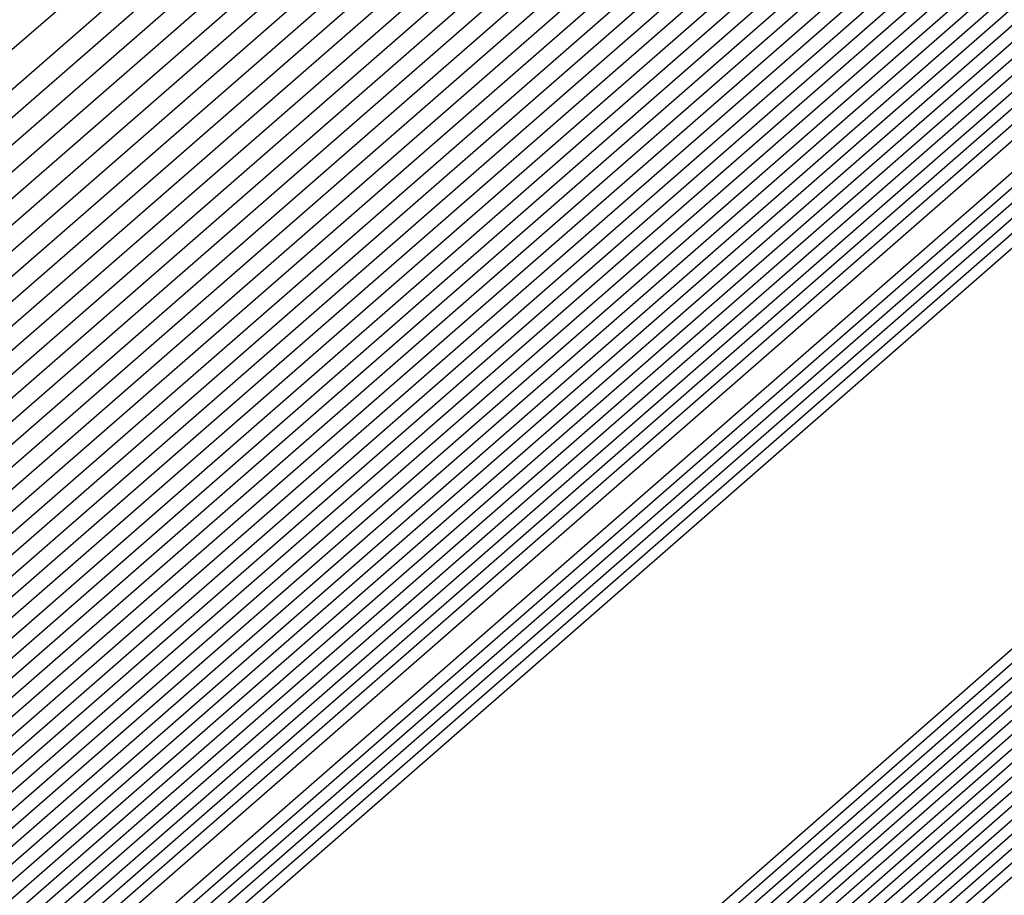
# Model space of a CAD drawing. Extents: x 3249832 to 3255657, y 13789405 to 13793316.
# Tile 997 of 1056: x 3253212.5262 to 3253212.5943, y 13791261.178 to 13791261.2385. Entities that reach past the tile are written whole.
import ezdxf

# ---------------------------------------------------------------- set-up
doc = ezdxf.new("R2010")
doc.units = 0
doc.header["$LTSCALE"] = 100
doc.header["$MEASUREMENT"] = 0
for name, color, linetype in [('GRATIO_03231_CON', 1, 'CONTINUOUS'), ('GRATIO_0323_ICON', 1, 'CONTINUOUS'), ('TARGETS_EAST', 7, 'CONTINUOUS')]:
    doc.layers.add(name, color=color, linetype=linetype)

# ---------------------------------------------------------------- blocks, each defined once
blk = doc.blocks.new('Gratio_032316_contours')
at = {"layer": 'GRATIO_03231_CON', "color": 1, "linetype": 'Continuous', "flags": 128}
for points in [[(3253179.550267, 13791232.395029), (3253186.874414, 13791238.770013), (3253201.477501, 13791251.518979), (3253219.208231, 13791267.007142), (3253234.457627, 13791280.32933), (3253243.000283, 13791287.791533), (3253246.145111, 13791290.544398), (3253246.584601, 13791290.949743), (3253247.021869, 13791291.379004), (3253250.202537, 13791294.242122), (3253258.882853, 13791301.95866), (3253274.442625, 13791315.738665), (3253292.755901, 13791331.954127), (3253308.320283, 13791345.767528)], [(3253180.165438, 13791232.938016), (3253187.284875, 13791239.131551), (3253201.725162, 13791251.736777), (3253219.339021, 13791267.122277), (3253234.513145, 13791280.378622), (3253243.016437, 13791287.806466), (3253246.146682, 13791290.546762), (3253246.583888, 13791290.950539), (3253247.016449, 13791291.376392), (3253250.166335, 13791294.21318), (3253258.763902, 13791301.857324), (3253274.176051, 13791315.507242), (3253292.315837, 13791331.569332), (3253307.732852, 13791345.251979)], [(3253180.780609, 13791233.481003), (3253187.695336, 13791239.493089), (3253201.972823, 13791251.954576), (3253219.469811, 13791267.237409), (3253234.568663, 13791280.427913), (3253243.03259, 13791287.821399), (3253246.148254, 13791290.549125), (3253246.583174, 13791290.951335), (3253247.01103, 13791291.37378), (3253250.130132, 13791294.184237), (3253258.64495, 13791301.755989), (3253273.909475, 13791315.27582), (3253291.875768, 13791331.184533), (3253307.145422, 13791344.736429)], [(3253181.395779, 13791234.02399), (3253188.105796, 13791239.854627), (3253202.220483, 13791252.172373), (3253219.600605, 13791267.352541), (3253234.62418, 13791280.477205), (3253243.048743, 13791287.836333), (3253246.149825, 13791290.551488), (3253246.582461, 13791290.952131), (3253247.00561, 13791291.371168), (3253250.09393, 13791294.155295), (3253258.525999, 13791301.654654), (3253273.642899, 13791315.044399), (3253291.435703, 13791330.799734), (3253306.557991, 13791344.22088)], [(3253182.62612, 13791235.109965), (3253188.926717, 13791240.577703), (3253202.715805, 13791252.60797), (3253219.862185, 13791267.582808), (3253234.735216, 13791280.575787), (3253243.08105, 13791287.8662), (3253246.152968, 13791290.556214), (3253246.581034, 13791290.953723), (3253246.994771, 13791291.365943), (3253250.021525, 13791294.09741), (3253258.288097, 13791301.451983), (3253273.109746, 13791314.581556), (3253290.555574, 13791330.03014), (3253305.383131, 13791343.18978)], [(3253183.241291, 13791235.652952), (3253189.337178, 13791240.939241), (3253202.963466, 13791252.825768), (3253219.992975, 13791267.69794), (3253234.790735, 13791280.625079), (3253243.097204, 13791287.881133), (3253246.154539, 13791290.558578), (3253246.58032, 13791290.954518), (3253246.989352, 13791291.363331), (3253249.985323, 13791294.068467), (3253258.169146, 13791301.350649), (3253272.843172, 13791314.350135), (3253290.115509, 13791329.645341), (3253304.7957, 13791342.67423)], [(3253189.747638, 13791241.300779), (3253203.211127, 13791253.043565), (3253220.123765, 13791267.813075), (3253234.846252, 13791280.67437), (3253243.113357, 13791287.896066), (3253246.15611, 13791290.560941), (3253246.579607, 13791290.955314), (3253246.983932, 13791291.360719), (3253249.94912, 13791294.039525), (3253258.050194, 13791301.249313), (3253272.576596, 13791314.118713), (3253289.67544, 13791329.260546), (3253304.208269, 13791342.15868)], [(3253190.158098, 13791241.662317), (3253203.458788, 13791253.261364), (3253220.254555, 13791267.928207), (3253234.90177, 13791280.723661), (3253243.129511, 13791287.911), (3253246.157681, 13791290.563304), (3253246.578894, 13791290.95611), (3253246.978513, 13791291.358107), (3253249.912918, 13791294.010583), (3253257.931243, 13791301.147978), (3253272.31002, 13791313.88729), (3253289.235376, 13791328.875747), (3253303.620839, 13791341.64313)], [(3253190.979019, 13791242.385393), (3253203.954109, 13791253.696959), (3253220.516135, 13791268.158471), (3253235.012806, 13791280.822244), (3253243.161817, 13791287.940867), (3253246.160824, 13791290.56803), (3253246.577467, 13791290.957702), (3253246.967674, 13791291.352882), (3253249.840514, 13791293.952698), (3253257.693341, 13791300.945308), (3253271.776867, 13791313.424447), (3253288.355246, 13791328.106153), (3253302.445978, 13791340.612031)], [(3253191.38948, 13791242.746931), (3253204.20177, 13791253.914758), (3253220.646925, 13791268.273606), (3253235.068324, 13791280.871536), (3253243.177971, 13791287.9558), (3253246.162395, 13791290.570393), (3253246.576753, 13791290.958498), (3253246.962254, 13791291.35027), (3253249.804311, 13791293.923755), (3253257.57439, 13791300.843972), (3253271.510293, 13791313.193026), (3253287.915181, 13791327.721354), (3253301.858547, 13791340.096481)], [(3253191.79994, 13791243.108469), (3253204.449431, 13791254.132556), (3253220.777718, 13791268.388738), (3253235.123841, 13791280.920827), (3253243.194124, 13791287.970733), (3253246.163966, 13791290.572756), (3253246.57604, 13791290.959294), (3253246.956835, 13791291.347658), (3253249.768109, 13791293.894813), (3253257.455439, 13791300.742638), (3253271.243717, 13791312.961604), (3253287.475113, 13791327.336555), (3253301.271117, 13791339.580931)], [(3253192.210401, 13791243.470007), (3253204.697094, 13791254.350353), (3253220.908508, 13791268.50387), (3253235.179359, 13791280.970118), (3253243.210278, 13791287.985667), (3253246.165538, 13791290.57512), (3253246.575327, 13791290.96009), (3253246.951415, 13791291.345046), (3253249.731907, 13791293.86587), (3253257.336487, 13791300.641302), (3253270.977141, 13791312.730183), (3253287.035048, 13791326.95176), (3253300.683687, 13791339.065381)], [(3253193.031322, 13791244.193083), (3253205.192416, 13791254.78595), (3253221.170088, 13791268.734137), (3253235.290395, 13791281.068701), (3253243.242584, 13791288.015534), (3253246.16868, 13791290.579846), (3253246.5739, 13791290.961682), (3253246.940576, 13791291.339821), (3253249.659502, 13791293.807986), (3253257.098584, 13791300.438633), (3253270.443991, 13791312.26734), (3253286.154919, 13791326.182162), (3253299.508825, 13791338.034281)], [(3253193.441782, 13791244.554621), (3253205.440077, 13791255.003749), (3253221.300878, 13791268.849269), (3253235.345913, 13791281.117993), (3253243.258738, 13791288.030467), (3253246.170251, 13791290.582209), (3253246.573186, 13791290.962478), (3253246.935157, 13791291.337209), (3253249.623299, 13791293.779043), (3253256.979633, 13791300.337297), (3253270.177414, 13791312.035917), (3253285.714854, 13791325.797367), (3253298.921395, 13791337.518731)], [(3253193.852242, 13791244.916159), (3253205.687737, 13791255.221545), (3253221.431668, 13791268.964404), (3253235.401431, 13791281.167285), (3253243.274891, 13791288.045401), (3253246.171823, 13791290.584572), (3253246.572473, 13791290.963274), (3253246.929737, 13791291.334597), (3253249.587097, 13791293.750101), (3253256.860682, 13791300.235963), (3253269.910838, 13791311.804496), (3253285.274785, 13791325.412568), (3253298.333965, 13791337.003182)], [(3253194.262703, 13791245.277697), (3253205.935398, 13791255.439344), (3253221.562458, 13791269.079536), (3253235.456949, 13791281.216576), (3253243.291045, 13791288.060334), (3253246.173394, 13791290.586935), (3253246.571759, 13791290.96407), (3253246.924318, 13791291.331985), (3253249.550895, 13791293.721158), (3253256.741731, 13791300.134627), (3253269.644262, 13791311.573074), (3253284.834721, 13791325.027769), (3253297.746534, 13791336.487632)], [(3253195.083624, 13791246.000773), (3253206.43072, 13791255.874939), (3253221.824042, 13791269.3098), (3253235.567984, 13791281.315159), (3253243.323351, 13791288.090201), (3253246.176536, 13791290.591662), (3253246.570333, 13791290.965662), (3253246.913479, 13791291.32676), (3253249.47849, 13791293.663273), (3253256.503828, 13791299.931957), (3253269.111112, 13791311.110231), (3253283.954591, 13791324.258175), (3253296.571673, 13791335.456532)], [(3253195.494084, 13791246.362311), (3253206.678381, 13791256.092738), (3253221.954832, 13791269.424935), (3253235.623502, 13791281.36445), (3253243.339505, 13791288.105134), (3253246.178108, 13791290.594025), (3253246.569619, 13791290.966458), (3253246.908059, 13791291.324148), (3253249.442288, 13791293.634331), (3253256.384877, 13791299.830622), (3253268.844536, 13791310.87881), (3253283.514522, 13791323.873376), (3253295.984243, 13791334.940982)], [(3253195.904545, 13791246.72385), (3253206.926042, 13791256.310537), (3253222.085622, 13791269.540067), (3253235.67902, 13791281.413742), (3253243.355658, 13791288.120068), (3253246.179679, 13791290.596388), (3253246.568906, 13791290.967254), (3253246.90264, 13791291.321536), (3253249.406086, 13791293.605388), (3253256.265926, 13791299.729286), (3253268.57796, 13791310.647389), (3253283.074458, 13791323.488581), (3253295.396812, 13791334.425433)], [(3253196.315006, 13791247.085387), (3253207.173703, 13791256.528333), (3253222.216412, 13791269.655199), (3253235.734538, 13791281.463033), (3253243.371812, 13791288.135001), (3253246.18125, 13791290.598751), (3253246.568192, 13791290.96805), (3253246.89722, 13791291.318923), (3253249.369883, 13791293.576446), (3253256.146975, 13791299.627952), (3253268.311383, 13791310.415965), (3253282.634393, 13791323.103782), (3253294.809381, 13791333.909882)], [(3253197.135926, 13791247.808464), (3253207.669026, 13791256.963931), (3253222.477992, 13791269.885466), (3253235.845573, 13791281.561616), (3253243.404119, 13791288.164868), (3253246.184393, 13791290.603478), (3253246.566766, 13791290.969641), (3253246.886381, 13791291.313699), (3253249.297479, 13791293.518561), (3253255.909072, 13791299.425281), (3253267.778233, 13791309.953122), (3253281.754263, 13791322.334186), (3253293.634521, 13791332.878783)], [(3253197.546387, 13791248.170001), (3253207.916687, 13791257.181729), (3253222.608782, 13791270.000598), (3253235.901092, 13791281.610907), (3253243.420272, 13791288.179801), (3253246.185964, 13791290.605841), (3253246.566052, 13791290.970437), (3253246.880961, 13791291.311087), (3253249.261276, 13791293.489619), (3253255.79012, 13791299.323946), (3253267.511657, 13791309.721701), (3253281.314195, 13791321.949389), (3253293.04709, 13791332.363233), (3253299.249481, 13791337.924149)], [(3253197.956848, 13791248.531539), (3253208.164348, 13791257.399526), (3253222.739572, 13791270.115733), (3253235.95661, 13791281.660199), (3253243.436425, 13791288.194735), (3253246.187535, 13791290.608204), (3253246.565339, 13791290.971233), (3253246.875542, 13791291.308475), (3253249.225074, 13791293.460676), (3253255.671169, 13791299.222611), (3253267.245081, 13791309.49028), (3253280.87413, 13791321.564592), (3253292.459659, 13791331.847683), (3253298.58416, 13791337.338764)], [(3253198.367308, 13791248.893077), (3253208.412009, 13791257.617324), (3253222.870366, 13791270.230865), (3253236.012127, 13791281.70949), (3253243.452579, 13791288.209668), (3253246.189106, 13791290.610567), (3253246.564625, 13791290.972029), (3253246.870122, 13791291.305862), (3253249.188871, 13791293.431734), (3253255.552218, 13791299.121275), (3253266.978505, 13791309.258858), (3253280.434065, 13791321.179793), (3253291.87223, 13791331.332133), (3253297.91884, 13791336.75338)], [(3253199.188229, 13791249.616153), (3253208.907331, 13791258.05292), (3253223.131946, 13791270.461129), (3253236.123163, 13791281.808073), (3253243.484885, 13791288.239535), (3253246.192249, 13791290.615293), (3253246.563198, 13791290.973621), (3253246.859283, 13791291.300638), (3253249.116467, 13791293.373849), (3253255.314316, 13791298.918606), (3253266.445354, 13791308.796014), (3253279.553936, 13791320.410199), (3253290.697368, 13791330.301034), (3253296.588198, 13791335.582612)], [(3253199.598689, 13791249.977691), (3253209.154991, 13791258.270718), (3253223.262736, 13791270.576264), (3253236.178681, 13791281.857364), (3253243.501039, 13791288.254468), (3253246.19382, 13791290.617657), (3253246.562485, 13791290.974417), (3253246.853864, 13791291.298026), (3253249.080265, 13791293.344906), (3253255.195365, 13791298.817271), (3253266.178778, 13791308.564592), (3253279.113867, 13791320.0254), (3253290.109937, 13791329.785484), (3253295.922878, 13791334.997227)], [(3253200.00915, 13791250.339229), (3253209.402652, 13791258.488517), (3253223.393526, 13791270.691396), (3253236.234198, 13791281.906656), (3253243.517192, 13791288.269402), (3253246.195391, 13791290.62002), (3253246.561772, 13791290.975213), (3253246.848444, 13791291.295413), (3253249.044062, 13791293.315964), (3253255.076413, 13791298.715936), (3253265.912202, 13791308.333171), (3253278.673803, 13791319.640603), (3253289.522508, 13791329.269934), (3253295.257557, 13791334.411843)], [(3253200.41961, 13791250.700767), (3253209.650313, 13791258.706314), (3253223.524316, 13791270.806528), (3253236.289716, 13791281.955947), (3253243.533346, 13791288.284335), (3253246.196963, 13791290.622383), (3253246.561058, 13791290.976009), (3253246.843025, 13791291.292801), (3253249.00786, 13791293.287022), (3253254.957462, 13791298.614601), (3253265.645626, 13791308.101749), (3253278.233738, 13791319.255806), (3253288.935077, 13791328.754384), (3253294.592237, 13791333.826459)], [(3253201.240531, 13791251.423843), (3253210.145635, 13791259.141911), (3253223.785896, 13791271.036795), (3253236.400753, 13791282.05453), (3253243.565653, 13791288.314202), (3253246.200105, 13791290.627109), (3253246.559631, 13791290.977601), (3253246.832186, 13791291.287577), (3253248.935455, 13791293.229137), (3253254.71956, 13791298.41193), (3253265.112476, 13791307.638907), (3253277.353606, 13791318.48621), (3253287.760215, 13791327.723285), (3253293.261595, 13791332.65569)], [(3253201.650992, 13791251.785381), (3253210.393296, 13791259.35971), (3253223.916686, 13791271.151927), (3253236.45627, 13791282.103821), (3253243.581806, 13791288.329136), (3253246.201676, 13791290.629472), (3253246.558918, 13791290.978397), (3253246.826766, 13791291.284965), (3253248.899253, 13791293.200194), (3253254.600608, 13791298.310595), (3253264.845899, 13791307.407485), (3253276.913542, 13791318.101413), (3253287.172786, 13791327.207735)], [(3253215.278913, 13791264.123877), (3253208.327537, 13791257.89481), (3253202.311579, 13791252.485554), (3253202.061452, 13791252.146919), (3253210.640959, 13791259.577506), (3253224.047479, 13791271.267062)], [(3253216.271229, 13791264.999939), (3253209.151914, 13791258.623121), (3253202.926751, 13791253.028541), (3253202.471912, 13791252.508457), (3253210.888619, 13791259.795305), (3253224.178269, 13791271.382194)], [(3253218.255861, 13791266.752066), (3253210.800668, 13791260.079746), (3253204.157091, 13791254.114515), (3253203.292833, 13791253.231533), (3253211.383941, 13791260.2309), (3253224.439849, 13791271.612458)], [(3253219.248177, 13791267.62813), (3253211.625044, 13791260.808058), (3253204.772263, 13791254.657502), (3253203.703293, 13791253.593072), (3253211.631602, 13791260.448699), (3253224.570639, 13791271.727593)], [(3253220.240493, 13791268.504193), (3253212.449422, 13791261.536371), (3253205.387433, 13791255.200489), (3253204.113754, 13791253.954609), (3253211.879263, 13791260.666497), (3253224.701429, 13791271.842725)], [(3253221.232809, 13791269.380256), (3253213.273798, 13791262.264682), (3253206.002603, 13791255.743476), (3253204.524215, 13791254.316147), (3253212.126924, 13791260.884294), (3253224.832219, 13791271.957857)], [(3253223.217441, 13791271.132383), (3253214.922552, 13791263.721308), (3253207.232945, 13791256.82945), (3253205.345136, 13791255.039223), (3253212.622245, 13791261.319891), (3253225.093803, 13791272.188124)]]:
    blk.add_lwpolyline(points, dxfattribs=at)
at = {"layer": 'GRATIO_03231_CON', "color": 5, "linetype": 'Continuous', "flags": 128}
for points in [[(3253178.319926, 13791231.309054), (3253186.053494, 13791238.046937), (3253200.982177, 13791251.083383), (3253218.946651, 13791266.776878), (3253234.346592, 13791280.230748), (3253242.967977, 13791287.761666), (3253246.141969, 13791290.539672), (3253246.586028, 13791290.948151), (3253247.021068, 13791291.373941), (3253250.18182, 13791294.217704), (3253258.80647, 13791301.883558), (3253274.269372, 13791315.565571), (3253292.489554, 13791331.617619), (3253308.022214, 13791345.183537)], [(3253177.704756, 13791230.766067), (3253185.643033, 13791237.685398), (3253200.734516, 13791250.865585), (3253218.815861, 13791266.661746), (3253234.291074, 13791280.181456), (3253242.951823, 13791287.746732), (3253246.140397, 13791290.537309), (3253246.586741, 13791290.947355), (3253247.014362, 13791291.365837), (3253250.12102, 13791294.160915), (3253258.59804, 13791301.695547), (3253273.796257, 13791315.143359), (3253291.704555, 13791330.920638), (3253306.971337, 13791344.254342)], [(3253177.089585, 13791230.22308), (3253185.232573, 13791237.323861), (3253200.486855, 13791250.647788), (3253218.685071, 13791266.546611), (3253234.235555, 13791280.132165), (3253242.93567, 13791287.731799), (3253246.138826, 13791290.534946), (3253246.587455, 13791290.946559), (3253247.007656, 13791291.357733), (3253250.060221, 13791294.104125), (3253258.389611, 13791301.507537), (3253273.323142, 13791314.721148), (3253290.919561, 13791330.223658), (3253305.920461, 13791343.325148)], [(3253176.474414, 13791229.680093), (3253184.822112, 13791236.962323), (3253200.239195, 13791250.429989), (3253218.554281, 13791266.431479), (3253234.180037, 13791280.082873), (3253242.919516, 13791287.716865), (3253246.137255, 13791290.532583), (3253246.588168, 13791290.945763), (3253247.000951, 13791291.349628), (3253249.999421, 13791294.047336), (3253258.181181, 13791301.319527), (3253272.850028, 13791314.298938), (3253290.134562, 13791329.526677), (3253304.869584, 13791342.395954)], [(3253175.244073, 13791228.594119), (3253184.001191, 13791236.239247), (3253199.743873, 13791249.994392), (3253218.292697, 13791266.201212), (3253234.069002, 13791279.984291), (3253242.887209, 13791287.686999), (3253246.134112, 13791290.527856), (3253246.589595, 13791290.944171), (3253246.987539, 13791291.33342), (3253249.877822, 13791293.933757), (3253257.764321, 13791300.943507), (3253271.903798, 13791313.454514), (3253288.564569, 13791328.132716), (3253302.767831, 13791340.537565)], [(3253196.577061, 13791247.036147), (3253203.471051, 13791253.193803), (3253218.759506, 13791266.601258), (3253234.069714, 13791279.984133), (3253242.887716, 13791287.686623), (3253246.134624, 13791290.527313), (3253246.590308, 13791290.943375), (3253246.980833, 13791291.325315), (3253249.817023, 13791293.876967), (3253257.555891, 13791300.755497), (3253271.430682, 13791313.032305), (3253287.77957, 13791327.435736), (3253301.716954, 13791339.608371)], [(3253196.710569, 13791247.152543), (3253203.58621, 13791253.293811), (3253218.83398, 13791266.665582), (3253234.103448, 13791280.012829), (3253242.898008, 13791287.694797), (3253246.136358, 13791290.527838), (3253246.591022, 13791290.942579), (3253246.974128, 13791291.317211), (3253249.756224, 13791293.820178), (3253257.347461, 13791300.567486), (3253270.957567, 13791312.610093), (3253286.994572, 13791326.738755), (3253300.666077, 13791338.679176)], [(3253196.844077, 13791247.26894), (3253203.701371, 13791253.393818), (3253218.908454, 13791266.729905), (3253234.137183, 13791280.041526), (3253242.9083, 13791287.702971), (3253246.138093, 13791290.528363), (3253246.591735, 13791290.941783), (3253246.967422, 13791291.309107), (3253249.695424, 13791293.763388), (3253257.139032, 13791300.379476), (3253270.484453, 13791312.187881), (3253286.209573, 13791326.041774), (3253299.615201, 13791337.749981)], [(3253197.111093, 13791247.501735), (3253203.931691, 13791253.593836), (3253219.057401, 13791266.858547), (3253234.204654, 13791280.09892), (3253242.928884, 13791287.71932), (3253246.141561, 13791290.529414), (3253246.593162, 13791290.940191), (3253246.954011, 13791291.292898), (3253249.573825, 13791293.649809), (3253256.722172, 13791300.003456), (3253269.538223, 13791311.34346), (3253284.63958, 13791324.647813), (3253297.513447, 13791335.891592)], [(3253197.244601, 13791247.618131), (3253204.046851, 13791253.693843), (3253219.131875, 13791266.92287), (3253234.238388, 13791280.127617), (3253242.939176, 13791287.727494), (3253246.143296, 13791290.529939), (3253246.593875, 13791290.939395), (3253246.947305, 13791291.284794), (3253249.513026, 13791293.59302), (3253256.513742, 13791299.815445), (3253269.065109, 13791310.92125), (3253283.854581, 13791323.950833), (3253296.46257, 13791334.962398)], [(3253197.378109, 13791247.734529), (3253204.162012, 13791253.793851), (3253219.206348, 13791266.987193), (3253234.272124, 13791280.156313), (3253242.949468, 13791287.735668), (3253246.14503, 13791290.530465), (3253246.594589, 13791290.9386), (3253246.940599, 13791291.27669), (3253249.452226, 13791293.53623), (3253256.305312, 13791299.627435), (3253268.591994, 13791310.499038), (3253283.069583, 13791323.253852), (3253295.411694, 13791334.033204)], [(3253197.511617, 13791247.850926), (3253204.277171, 13791253.893859), (3253219.280822, 13791267.051512), (3253234.305859, 13791280.18501), (3253242.95976, 13791287.743843), (3253246.146765, 13791290.53099), (3253246.595302, 13791290.937804), (3253246.933893, 13791291.268586), (3253249.391427, 13791293.479441), (3253256.096882, 13791299.439425), (3253268.118879, 13791310.076826), (3253282.284588, 13791322.55687), (3253294.360818, 13791333.104009)], [(3253197.778633, 13791248.083719), (3253204.507492, 13791254.093876), (3253219.429769, 13791267.180159), (3253234.373329, 13791280.242404), (3253242.980343, 13791287.760191), (3253246.150233, 13791290.532041), (3253246.596729, 13791290.936212), (3253246.920482, 13791291.252377), (3253249.269828, 13791293.365862), (3253255.680023, 13791299.063404), (3253267.172648, 13791309.232405), (3253280.714591, 13791321.162909), (3253292.259064, 13791331.24562), (3253298.86322, 13791336.863506)], [(3253197.912141, 13791248.200117), (3253204.622651, 13791254.193883), (3253219.504243, 13791267.244478), (3253234.407064, 13791280.271101), (3253242.990635, 13791287.768365), (3253246.151968, 13791290.532566), (3253246.597442, 13791290.935416), (3253246.913776, 13791291.244273), (3253249.209028, 13791293.309072), (3253255.471593, 13791298.875394), (3253266.699533, 13791308.810193), (3253279.929596, 13791320.465926), (3253291.208188, 13791330.316426), (3253297.66843, 13791335.812021)], [(3253198.045649, 13791248.316514), (3253204.737812, 13791254.293891), (3253219.578716, 13791267.308801), (3253234.440798, 13791280.299798), (3253243.000927, 13791287.77654), (3253246.153702, 13791290.533091), (3253246.598156, 13791290.93462), (3253246.907071, 13791291.236168), (3253249.148229, 13791293.252283), (3253255.263163, 13791298.687384), (3253266.226419, 13791308.387983), (3253279.144597, 13791319.768946), (3253290.157311, 13791329.387232), (3253296.473639, 13791334.760535)], [(3253198.179157, 13791248.43291), (3253204.852971, 13791254.393901), (3253219.65319, 13791267.373124), (3253234.474533, 13791280.328495), (3253243.011219, 13791287.784714), (3253246.155437, 13791290.533616), (3253246.598869, 13791290.933824), (3253246.900365, 13791291.228064), (3253249.087429, 13791293.195493), (3253255.054733, 13791298.499374), (3253265.753304, 13791307.965772), (3253278.359599, 13791319.071965), (3253289.106434, 13791328.458038), (3253295.27885, 13791333.70905)], [(3253198.446173, 13791248.665705), (3253205.083292, 13791254.593916), (3253219.802137, 13791267.501766), (3253234.542003, 13791280.385889), (3253243.031803, 13791287.801062), (3253246.158905, 13791290.534667), (3253246.600296, 13791290.932232), (3253246.886954, 13791291.211856), (3253248.96583, 13791293.081914), (3253254.637874, 13791298.123353), (3253264.807075, 13791307.12135), (3253276.789604, 13791317.678004), (3253287.004681, 13791326.599649), (3253292.889269, 13791331.606079), (3253295.951331, 13791334.070942)], [(3253198.579681, 13791248.782102), (3253205.198453, 13791254.693924), (3253219.876611, 13791267.566089), (3253234.575738, 13791280.414585), (3253243.042095, 13791287.809237), (3253246.16064, 13791290.535192), (3253246.60101, 13791290.931436), (3253246.880248, 13791291.203751), (3253248.905031, 13791293.025125), (3253254.429444, 13791297.935343), (3253264.33396, 13791306.699138), (3253276.004607, 13791316.981023), (3253285.953804, 13791325.670454), (3253291.694479, 13791330.554594), (3253294.7416, 13791333.011419)], [(3253198.713189, 13791248.898498), (3253205.313612, 13791254.793933), (3253219.951085, 13791267.630412), (3253234.609474, 13791280.443283), (3253243.052387, 13791287.817411), (3253246.162374, 13791290.535718), (3253246.601723, 13791290.93064), (3253246.873542, 13791291.195647), (3253248.844232, 13791292.968335), (3253254.221014, 13791297.747333), (3253263.860844, 13791306.276928), (3253275.21961, 13791316.284043), (3253284.902928, 13791324.74126), (3253290.499689, 13791329.503109), (3253293.53187, 13791331.951897)]]:
    blk.add_lwpolyline(points, dxfattribs=at)
at = {"layer": 'GRATIO_0323_ICON', "color": 7, "linetype": 'Continuous', "flags": 128}
for points in [[(3253175.859244, 13791229.137106), (3253184.411652, 13791236.600784), (3253199.991534, 13791250.212191), (3253218.423487, 13791266.316347), (3253234.12452, 13791280.033582), (3253242.903363, 13791287.701932), (3253246.135684, 13791290.53022), (3253246.588881, 13791290.944967), (3253246.994245, 13791291.341524), (3253249.938622, 13791293.990546), (3253257.972751, 13791301.131516), (3253272.376913, 13791313.876726), (3253289.349564, 13791328.829697), (3253303.818707, 13791341.466759)], [(3253182.01095, 13791234.566977), (3253188.516256, 13791240.216165), (3253202.468144, 13791252.390171), (3253219.731395, 13791267.467676), (3253234.679698, 13791280.526496), (3253243.064897, 13791287.851266), (3253246.151396, 13791290.553851), (3253246.581747, 13791290.952927), (3253247.000191, 13791291.368556), (3253250.057728, 13791294.126352), (3253258.407048, 13791301.553319), (3253273.376322, 13791314.812978), (3253290.995638, 13791330.414939), (3253305.970561, 13791343.705329)], [(3253196.977585, 13791247.385338), (3253203.81653, 13791253.493826), (3253218.982927, 13791266.794228), (3253234.170919, 13791280.070222), (3253242.918592, 13791287.711146), (3253246.139827, 13791290.528889), (3253246.592449, 13791290.940987), (3253246.960716, 13791291.301003), (3253249.634624, 13791293.706599), (3253256.930602, 13791300.191466), (3253270.011338, 13791311.765671), (3253285.424578, 13791325.344794), (3253298.564324, 13791336.820787)], [(3253197.645125, 13791247.967322), (3253204.392332, 13791253.993868), (3253219.355296, 13791267.115835), (3253234.339593, 13791280.213708), (3253242.970052, 13791287.752017), (3253246.148499, 13791290.531515), (3253246.596016, 13791290.937008), (3253246.927188, 13791291.260481), (3253249.330627, 13791293.422651), (3253255.888453, 13791299.251414), (3253267.645763, 13791309.654617), (3253281.499589, 13791321.859889), (3253293.30994, 13791332.174815)], [(3253198.312665, 13791248.549307), (3253204.968133, 13791254.493908), (3253219.727664, 13791267.437447), (3253234.508269, 13791280.357192), (3253243.021511, 13791287.792888), (3253246.157171, 13791290.534142), (3253246.599583, 13791290.933028), (3253246.893659, 13791291.21996), (3253249.02663, 13791293.138704), (3253254.846303, 13791298.311363), (3253265.28019, 13791307.54356), (3253277.574602, 13791318.374985), (3253288.055557, 13791327.528843), (3253294.084059, 13791332.657565)], [(3253190.568559, 13791242.023855), (3253203.706449, 13791253.479162), (3253220.385345, 13791268.043339), (3253234.957288, 13791280.772953), (3253243.145664, 13791287.925933), (3253246.159253, 13791290.565667), (3253246.57818, 13791290.956906), (3253246.973093, 13791291.355494), (3253249.876716, 13791293.98164), (3253257.812292, 13791301.046643), (3253272.043444, 13791313.655869), (3253288.795311, 13791328.490948), (3253303.033409, 13791341.12758)], [(3253192.620861, 13791243.831545), (3253204.944755, 13791254.568152), (3253221.039298, 13791268.619005), (3253235.234877, 13791281.01941), (3253243.226431, 13791288.0006), (3253246.167109, 13791290.577483), (3253246.574613, 13791290.960886), (3253246.945996, 13791291.342433), (3253249.695704, 13791293.836928), (3253257.217535, 13791300.539968), (3253270.710565, 13791312.498762), (3253286.594983, 13791326.566961), (3253300.096256, 13791338.549831)], [(3253194.673164, 13791245.639236), (3253206.183059, 13791255.657143), (3253221.693248, 13791269.194668), (3253235.512467, 13791281.265868), (3253243.307198, 13791288.075267), (3253246.174965, 13791290.589299), (3253246.571046, 13791290.964866), (3253246.918898, 13791291.329372), (3253249.514692, 13791293.692216), (3253256.622779, 13791300.033292), (3253269.377686, 13791311.341653), (3253284.394656, 13791324.642974), (3253297.159103, 13791335.972082)], [(3253196.725465, 13791247.446925), (3253207.421363, 13791256.746132), (3253222.347202, 13791269.770334), (3253235.790055, 13791281.512325), (3253243.387965, 13791288.149935), (3253246.182821, 13791290.601114), (3253246.567479, 13791290.968846), (3253246.8918, 13791291.316311), (3253249.333681, 13791293.547504), (3253256.028024, 13791299.526616), (3253268.044807, 13791310.184544), (3253282.194328, 13791322.718985), (3253294.221951, 13791333.394333)], [(3253198.777768, 13791249.254615), (3253208.65967, 13791257.835123), (3253223.001156, 13791270.345997), (3253236.067645, 13791281.758781), (3253243.468732, 13791288.224602), (3253246.190678, 13791290.61293), (3253246.563912, 13791290.972825), (3253246.864703, 13791291.30325), (3253249.152669, 13791293.402791), (3253255.433267, 13791299.019941), (3253266.71193, 13791309.027437), (3253279.994001, 13791320.794996), (3253291.284799, 13791330.816584), (3253297.253519, 13791336.167996)], [(3253200.830071, 13791251.062305), (3253209.897974, 13791258.924112), (3253223.655106, 13791270.921663), (3253236.345234, 13791282.005238), (3253243.549499, 13791288.299269), (3253246.198534, 13791290.624746), (3253246.560345, 13791290.976805), (3253246.837605, 13791291.290189), (3253248.971658, 13791293.258079), (3253254.838511, 13791298.513265), (3253265.379052, 13791307.870328), (3253277.793673, 13791318.871007), (3253288.347646, 13791328.238834), (3253293.926916, 13791333.241075)], [(3253217.263545, 13791265.876003), (3253209.97629, 13791259.351434), (3253203.541921, 13791253.571528), (3253202.882372, 13791252.869995), (3253211.13628, 13791260.013103), (3253224.309059, 13791271.497326)], [(3253222.225125, 13791270.25632), (3253214.098176, 13791262.992995), (3253206.617775, 13791256.286463), (3253204.934676, 13791254.677686), (3253212.374585, 13791261.102093), (3253224.963009, 13791272.07299)]]:
    blk.add_lwpolyline(points, dxfattribs=at)

msp = doc.modelspace()

# ---------------------------------------------------------------- block references
at = {"layer": 'TARGETS_EAST'}
msp.add_blockref('Gratio_032316_contours', (0, 0), dxfattribs=at)

doc.saveas('drawing.dxf')
